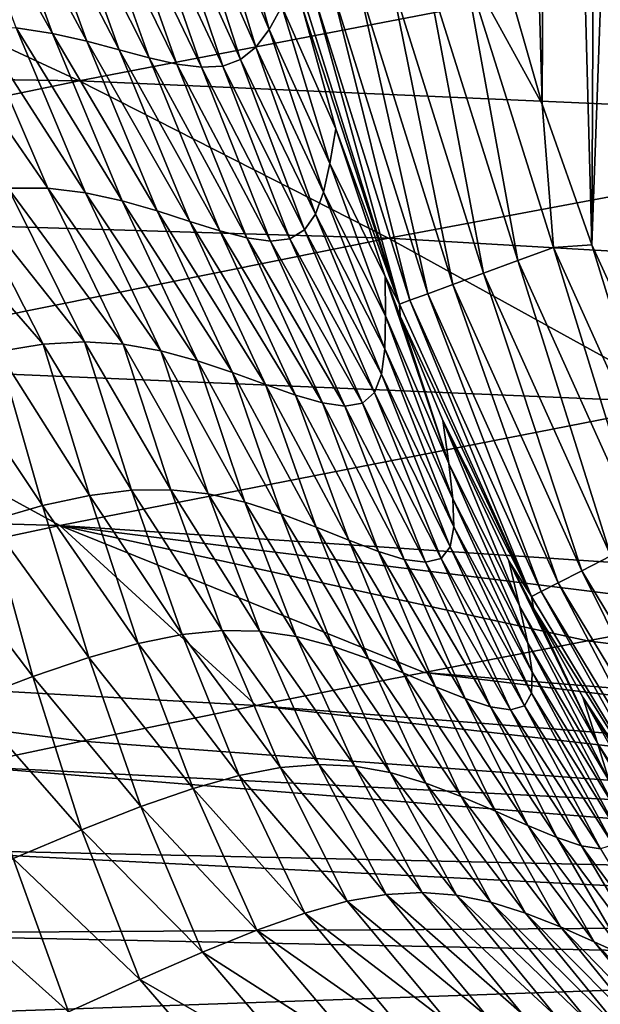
# Model space of a CAD drawing. Header units: metres. Extents: x -92 to 264, y -100 to 50.
# Tile 524 of 656: x 185.99 to 188.83, y 10.48 to 15.3. Entities that reach past the tile are written whole.
import ezdxf

# ---------------------------------------------------------------- set-up
doc = ezdxf.new("R2010")
doc.units = ezdxf.units.M
doc.layers.add('solid_21062050_01', color=7, linetype='CONTINUOUS')

msp = doc.modelspace()

# ---------------------------------------------------------------- linework, layer by layer
at = {"layer": 'solid_21062050_01'}
for points in [[(188.78978, 14.193306), (188.829926, 22.806376), (189.123688, 23.493515)], [(188.78978, 14.193306), (189.123688, 23.493515), (189.393356, 12.872182)], [(188.78978, 14.193306), (188.577286, 22.103117), (188.829926, 22.806376)], [(188.547287, 14.881874), (188.36734, 21.388601), (188.577286, 22.103117)], [(188.547287, 14.881874), (188.577286, 22.103117), (188.78978, 14.193306)], [(188.345901, 15.585432), (188.36734, 21.388601), (188.547287, 14.881874)], [(185.660965, 16.098045, 68.514259), (186.151352, 15.227792, 64.220406), (185.97345, 15.254919, 68.498337)], [(185.660965, 16.098045, 68.514259), (185.837433, 16.08617, 64.226601), (186.151352, 15.227792, 64.220406)], [(185.837433, 16.08617, 64.226601), (186.319809, 15.190096, 59.756481), (186.151352, 15.227792, 64.220406)], [(185.837433, 16.08617, 64.226601), (186.003525, 16.062378, 59.758106), (186.319809, 15.190096, 59.756481)], [(186.003525, 16.062378, 59.758106), (186.477982, 15.148294, 55.094456), (186.319809, 15.190096, 59.756481)], [(186.003525, 16.062378, 59.758106), (186.159592, 16.032171, 55.096031), (186.477982, 15.148294, 55.094456)], [(186.886871, 16.010954, 21.77726), (186.981125, 16.068905, 15.153752), (187.211349, 15.246541, 15.148643)], [(186.981125, 16.068905, 15.153752), (187.273254, 15.358938, 8.227064), (187.211349, 15.246541, 15.148643)], [(186.159592, 16.032171, 55.096031), (186.625, 15.108836, 50.221123), (186.477982, 15.148294, 55.094456)], [(186.159592, 16.032171, 55.096031), (186.306015, 16.001036, 50.22644), (186.625, 15.108836, 50.221123)], [(186.306015, 16.001036, 50.22644), (186.759476, 15.078069, 45.112526), (186.625, 15.108836, 50.221123)], [(186.306015, 16.001036, 50.22644), (186.442612, 15.97432, 45.123573), (186.759476, 15.078069, 45.112526)], [(186.78952, 15.97281, 28.094112), (186.886871, 16.010954, 21.77726), (187.146027, 15.160067, 21.76618)], [(186.886871, 16.010954, 21.77726), (187.211349, 15.246541, 15.148643), (187.146027, 15.160067, 21.76618)], [(186.442612, 15.97432, 45.123573), (186.879791, 15.062275, 39.738525), (186.759476, 15.078069, 45.112526)], [(186.442612, 15.97432, 45.123573), (186.568954, 15.957292, 39.754894), (186.879791, 15.062275, 39.738525)], [(186.568954, 15.957292, 39.754894), (186.984314, 15.06774, 34.068913), (186.879791, 15.062275, 39.738525)], [(186.568954, 15.957292, 39.754894), (186.684586, 15.955215, 34.087776), (186.984314, 15.06774, 34.068913)], [(186.684586, 15.955215, 34.087776), (186.78952, 15.97281, 28.094112), (187.072006, 15.100064, 28.077496)], [(186.684586, 15.955215, 34.087776), (187.072006, 15.100064, 28.077496), (186.984314, 15.06774, 34.068913)], [(186.78952, 15.97281, 28.094112), (187.146027, 15.160067, 21.76618), (187.072006, 15.100064, 28.077496)], [(184.738113, 15.71434, 156.864929), (181.672211, 15.067578, 158.018448), (186.281982, 14.995688, 160.489563)], [(184.738113, 15.71434, 156.864929), (186.281982, 14.995688, 160.489563), (189.328903, 15.58327, 159.223282)], [(189.328903, 15.58327, 159.223282), (186.281982, 14.995688, 160.489563), (190.838501, 14.794346, 162.735092)], [(188.427414, 14.116508, 0.069336), (187.979034, 15.544001, 0.069336), (188.159668, 15.586925, 0.016375)], [(188.159668, 15.586925, 0.016375), (188.345901, 15.585432), (188.547287, 14.881874)], [(188.601547, 14.180825, 0.016375), (188.159668, 15.586925, 0.016375), (188.547287, 14.881874)], [(188.427414, 14.116508, 0.069336), (188.159668, 15.586925, 0.016375), (188.601547, 14.180825, 0.016375)], [(188.25972, 14.054614, 0.161324), (187.805099, 15.502711, 0.161324), (187.979034, 15.544001, 0.069336)], [(188.25972, 14.054614, 0.161324), (187.979034, 15.544001, 0.069336), (188.427414, 14.116508, 0.069336)], [(188.109848, 13.999224, 0.29021), (187.649658, 15.465728, 0.29021), (187.805099, 15.502711, 0.161324)], [(188.109848, 13.999224, 0.29021), (187.805099, 15.502711, 0.161324), (188.25972, 14.054614, 0.161324)], [(187.90033, 13.921573, 0.627105), (187.432297, 15.413793, 0.627105), (187.523102, 15.43549, 0.449018)], [(187.987854, 13.954013, 0.449018), (187.523102, 15.43549, 0.449018), (187.649658, 15.465728, 0.29021)], [(187.90033, 13.921573, 0.627105), (187.523102, 15.43549, 0.449018), (187.987854, 13.954013, 0.449018)], [(187.987854, 13.954013, 0.449018), (187.649658, 15.465728, 0.29021), (188.109848, 13.999224, 0.29021)], [(187.379379, 15.401312, 0.812403), (187.849289, 13.902816, 0.812403), (187.373764, 15.350998, 0.986878)], [(187.432297, 15.413793, 0.627105), (187.849289, 13.902816, 0.812403), (187.379379, 15.401312, 0.812403)], [(187.90033, 13.921573, 0.627105), (187.849289, 13.902816, 0.812403), (187.432297, 15.413793, 0.627105)], [(187.211349, 15.246541, 15.148643), (187.273254, 15.358938, 8.227064), (187.508118, 14.591141, 8.225738)], [(187.273254, 15.358938, 8.227064), (187.537674, 14.760837, 0.98877), (187.508118, 14.591141, 8.225738)], [(187.273254, 15.358938, 8.227064), (187.373764, 15.350998, 0.986878), (187.537674, 14.760837, 0.98877)], [(187.849289, 13.902816, 0.812403), (187.537674, 14.760837, 0.98877), (187.373764, 15.350998, 0.986878)], [(185.589188, 15.254291, 76.535561), (185.786865, 15.265078, 72.602196), (186.128311, 14.469872, 72.571159)], [(185.589188, 15.254291, 76.535561), (186.128311, 14.469872, 72.571159), (185.934662, 14.471285, 76.483612)], [(185.786865, 15.265078, 72.602196), (186.31366, 14.447226, 68.482948), (186.128311, 14.469872, 72.571159)], [(185.786865, 15.265078, 72.602196), (185.97345, 15.254919, 68.498337), (186.31366, 14.447226, 68.482948)], [(185.97345, 15.254919, 68.498337), (186.492462, 14.407835, 64.214867), (186.31366, 14.447226, 68.482948)], [(185.97345, 15.254919, 68.498337), (186.151352, 15.227792, 64.220406), (186.492462, 14.407835, 64.214867)], [(187.146027, 15.160067, 21.76618), (187.211349, 15.246541, 15.148643), (187.476913, 14.451531, 15.142861)], [(187.211349, 15.246541, 15.148643), (187.508118, 14.591141, 8.225738), (187.476913, 14.451531, 15.142861)], [(186.151352, 15.227792, 64.220406), (186.662796, 14.358865, 59.755589), (186.492462, 14.407835, 64.214867)], [(186.151352, 15.227792, 64.220406), (186.319809, 15.190096, 59.756481), (186.662796, 14.358865, 59.755589)], [(186.319809, 15.190096, 59.756481), (186.822723, 14.307543, 55.093601), (186.662796, 14.358865, 59.755589)], [(186.319809, 15.190096, 59.756481), (186.477982, 15.148294, 55.094456), (186.822723, 14.307543, 55.093601)], [(186.477982, 15.148294, 55.094456), (186.970215, 14.261093, 50.216419), (186.822723, 14.307543, 55.093601)], [(186.477982, 15.148294, 55.094456), (186.625, 15.108836, 50.221123), (186.970215, 14.261093, 50.216419)], [(187.072006, 15.100064, 28.077496), (187.146027, 15.160067, 21.76618), (187.437622, 14.342807, 21.754686)], [(187.146027, 15.160067, 21.76618), (187.476913, 14.451531, 15.142861), (187.437622, 14.342807, 21.754686)], [(186.625, 15.108836, 50.221123), (187.102783, 14.22667, 45.101902), (186.970215, 14.261093, 50.216419)], [(186.625, 15.108836, 50.221123), (186.759476, 15.078069, 45.112526), (187.102783, 14.22667, 45.101902)], [(186.984314, 15.06774, 34.068913), (187.072006, 15.100064, 28.077496), (187.384552, 14.265896, 28.060658)], [(187.072006, 15.100064, 28.077496), (187.437622, 14.342807, 21.754686), (187.384552, 14.265896, 28.060658)], [(181.672211, 15.067578, 158.018448), (183.224304, 14.364645, 161.682724), (186.281982, 14.995688, 160.489563)], [(186.759476, 15.078069, 45.112526), (187.217728, 14.211386, 39.722355), (187.102783, 14.22667, 45.101902)], [(186.759476, 15.078069, 45.112526), (186.879791, 15.062275, 39.738525), (187.217728, 14.211386, 39.722355)], [(186.879791, 15.062275, 39.738525), (186.984314, 15.06774, 34.068913), (187.312317, 14.222354, 34.050018)], [(186.879791, 15.062275, 39.738525), (187.312317, 14.222354, 34.050018), (187.217728, 14.211386, 39.722355)], [(186.984314, 15.06774, 34.068913), (187.384552, 14.265896, 28.060658), (187.312317, 14.222354, 34.050018)], [(186.281982, 14.995688, 160.489563), (183.224304, 14.364645, 161.682724), (187.795197, 14.226539, 164.027771)], [(186.281982, 14.995688, 160.489563), (187.795197, 14.226539, 164.027771), (190.838501, 14.794346, 162.735092)], [(188.601547, 14.180825, 0.016375), (188.547287, 14.881874), (188.78978, 14.193306)], [(187.508118, 14.591141, 8.225738), (187.537674, 14.760837, 0.98877), (187.779251, 14.038836, 0.990444)], [(187.849289, 13.902816, 0.812403), (187.779251, 14.038836, 0.990444), (187.537674, 14.760837, 0.98877)], [(190.838501, 14.794346, 162.735092), (187.795197, 14.226539, 164.027771), (192.318314, 13.96294, 166.156967)], [(187.476913, 14.451531, 15.142861), (187.508118, 14.591141, 8.225738), (187.78093, 13.844862, 8.224432)], [(187.508118, 14.591141, 8.225738), (187.779251, 14.038836, 0.990444), (187.78093, 13.844862, 8.224432)], [(185.726227, 14.450466, 80.214943), (185.934662, 14.471285, 76.483612), (186.308182, 13.71811, 76.432449)], [(185.934662, 14.471285, 76.483612), (186.497543, 13.707262, 72.540985), (186.308182, 13.71811, 76.432449)], [(185.934662, 14.471285, 76.483612), (186.128311, 14.469872, 72.571159), (186.497543, 13.707262, 72.540985)], [(186.128311, 14.469872, 72.571159), (186.681229, 13.674917, 68.468513), (186.497543, 13.707262, 72.540985)], [(186.128311, 14.469872, 72.571159), (186.31366, 14.447226, 68.482948), (186.681229, 13.674917, 68.468513)], [(185.496231, 14.406654, 83.759155), (185.726227, 14.450466, 80.214943), (186.106689, 13.706329, 80.139542)], [(185.726227, 14.450466, 80.214943), (186.308182, 13.71811, 76.432449), (186.106689, 13.706329, 80.139542)], [(186.31366, 14.447226, 68.482948), (186.860367, 13.625948, 64.210388), (186.681229, 13.674917, 68.468513)], [(186.31366, 14.447226, 68.482948), (186.492462, 14.407835, 64.214867), (186.860367, 13.625948, 64.210388)], [(187.437622, 14.342807, 21.754686), (187.476913, 14.451531, 15.142861), (187.776993, 13.684852, 15.137392)], [(187.476913, 14.451531, 15.142861), (187.78093, 13.844862, 8.224432), (187.776993, 13.684852, 15.137392)], [(183.224304, 14.364645, 161.682724), (184.738449, 13.61033, 165.240036), (187.795197, 14.226539, 164.027771)], [(185.496231, 14.406654, 83.759155), (186.106689, 13.706329, 80.139542), (185.886322, 13.671042, 83.658356)], [(186.492462, 14.407835, 64.214867), (187.032059, 13.568097, 59.755829), (186.860367, 13.625948, 64.210388)], [(186.492462, 14.407835, 64.214867), (186.662796, 14.358865, 59.755589), (187.032059, 13.568097, 59.755829)], [(186.662796, 14.358865, 59.755589), (187.193298, 13.509179, 55.09391), (187.032059, 13.568097, 59.755829)], [(186.662796, 14.358865, 59.755589), (186.822723, 14.307543, 55.093601), (187.193298, 13.509179, 55.09391)], [(187.384552, 14.265896, 28.060658), (187.437622, 14.342807, 21.754686), (187.760803, 13.559586, 21.74371)], [(187.437622, 14.342807, 21.754686), (187.776993, 13.684852, 15.137392), (187.760803, 13.559586, 21.74371)], [(186.822723, 14.307543, 55.093601), (187.341049, 13.457006, 50.212841), (187.193298, 13.509179, 55.09391)], [(186.822723, 14.307543, 55.093601), (186.970215, 14.261093, 50.216419), (187.341049, 13.457006, 50.212841)], [(187.312317, 14.222354, 34.050018), (187.384552, 14.265896, 28.060658), (187.726303, 13.470257, 28.04447)], [(187.384552, 14.265896, 28.060658), (187.760803, 13.559586, 21.74371), (187.726303, 13.470257, 28.04447)], [(187.795197, 14.226539, 164.027771), (184.738449, 13.61033, 165.240036), (189.256836, 13.419497, 167.423981)], [(186.970215, 14.261093, 50.216419), (187.471848, 13.419356, 45.092308), (187.341049, 13.457006, 50.212841)], [(186.970215, 14.261093, 50.216419), (187.102783, 14.22667, 45.101902), (187.471848, 13.419356, 45.092308)], [(187.102783, 14.22667, 45.101902), (187.582001, 13.403987, 39.707085), (187.471848, 13.419356, 45.092308)], [(187.102783, 14.22667, 45.101902), (187.217728, 14.211386, 39.722355), (187.582001, 13.403987, 39.707085)], [(187.217728, 14.211386, 39.722355), (187.312317, 14.222354, 34.050018), (187.667755, 13.418658, 34.031891)], [(187.312317, 14.222354, 34.050018), (187.726303, 13.470257, 28.04447), (187.667755, 13.418658, 34.031891)], [(187.795197, 14.226539, 164.027771), (189.256836, 13.419497, 167.423981), (192.318314, 13.96294, 166.156967)], [(187.217728, 14.211386, 39.722355), (187.667755, 13.418658, 34.031891), (187.582001, 13.403987, 39.707085)], [(189.042526, 12.752953, 0.069336), (188.427414, 14.116508, 0.069336), (188.601547, 14.180825, 0.016375)], [(189.207672, 12.837776, 0.016375), (188.601547, 14.180825, 0.016375), (188.78978, 14.193306)], [(189.042526, 12.752953, 0.069336), (188.601547, 14.180825, 0.016375), (189.207672, 12.837776, 0.016375)], [(189.207672, 12.837776, 0.016375), (188.78978, 14.193306), (189.393356, 12.872182)], [(188.883484, 12.671309, 0.161324), (188.25972, 14.054614, 0.161324), (188.427414, 14.116508, 0.069336)], [(188.883484, 12.671309, 0.161324), (188.427414, 14.116508, 0.069336), (189.042526, 12.752953, 0.069336)], [(187.779251, 14.038836, 0.990444), (187.852417, 13.844307, 0.990791), (188.090698, 13.123316, 8.165924)], [(187.78093, 13.844862, 8.224432), (187.779251, 14.038836, 0.990444), (188.090698, 13.123316, 8.165924)], [(187.849289, 13.902816, 0.812403), (187.852417, 13.844307, 0.990791), (187.779251, 14.038836, 0.990444)], [(188.741348, 12.598274, 0.29021), (188.109848, 13.999224, 0.29021), (188.25972, 14.054614, 0.161324)], [(188.741348, 12.598274, 0.29021), (188.25972, 14.054614, 0.161324), (188.883484, 12.671309, 0.161324)], [(188.625671, 12.538713, 0.449018), (187.987854, 13.954013, 0.449018), (188.109848, 13.999224, 0.29021)], [(188.625671, 12.538713, 0.449018), (188.109848, 13.999224, 0.29021), (188.741348, 12.598274, 0.29021)], [(188.542664, 12.495975, 0.627105), (187.90033, 13.921573, 0.627105), (187.987854, 13.954013, 0.449018)], [(188.542664, 12.495975, 0.627105), (187.987854, 13.954013, 0.449018), (188.625671, 12.538713, 0.449018)], [(187.90033, 13.921573, 0.627105), (188.494263, 12.471199, 0.812403), (187.849289, 13.902816, 0.812403)], [(187.849289, 13.902816, 0.812403), (188.494263, 12.471199, 0.812403), (187.852417, 13.844307, 0.990791)], [(188.542664, 12.495975, 0.627105), (188.494263, 12.471199, 0.812403), (187.90033, 13.921573, 0.627105)], [(187.776993, 13.684852, 15.137392), (187.78093, 13.844862, 8.224432), (188.110565, 12.949997, 15.023394)], [(187.78093, 13.844862, 8.224432), (188.090698, 13.123316, 8.165924), (188.110565, 12.949997, 15.023394)], [(187.852417, 13.844307, 0.990791), (188.061752, 13.333246, 0.991502), (188.090698, 13.123316, 8.165924)], [(188.494263, 12.471199, 0.812403), (188.061752, 13.333246, 0.991502), (187.852417, 13.844307, 0.990791)], [(185.886322, 13.671042, 83.658356), (186.106689, 13.706329, 80.139542), (186.331879, 12.966837, 83.121078)], [(186.106689, 13.706329, 80.139542), (186.308182, 13.71811, 76.432449), (186.538757, 12.992432, 79.63205)], [(186.106689, 13.706329, 80.139542), (186.538757, 12.992432, 79.63205), (186.331879, 12.966837, 83.121078)], [(186.308182, 13.71811, 76.432449), (186.730331, 12.994648, 75.956886), (186.538757, 12.992432, 79.63205)], [(186.308182, 13.71811, 76.432449), (186.497543, 13.707262, 72.540985), (186.730331, 12.994648, 75.956886)], [(186.497543, 13.707262, 72.540985), (186.913147, 12.974428, 72.097351), (186.730331, 12.994648, 75.956886)], [(186.497543, 13.707262, 72.540985), (186.681229, 13.674917, 68.468513), (186.913147, 12.974428, 72.097351)], [(185.640274, 13.611377, 86.985031), (185.886322, 13.671042, 83.658356), (186.103134, 12.916921, 86.422203)], [(185.886322, 13.671042, 83.658356), (186.331879, 12.966837, 83.121078), (186.103134, 12.916921, 86.422203)], [(186.681229, 13.674917, 68.468513), (187.093185, 12.933124, 68.054512), (186.913147, 12.974428, 72.097351)], [(186.681229, 13.674917, 68.468513), (186.860367, 13.625948, 64.210388), (187.093185, 12.933124, 68.054512)], [(187.760803, 13.559586, 21.74371), (187.776993, 13.684852, 15.137392), (188.114853, 12.813663, 21.577562)], [(187.776993, 13.684852, 15.137392), (188.110565, 12.949997, 15.023394), (188.114853, 12.813663, 21.577562)], [(184.738449, 13.61033, 165.240036), (181.669052, 12.946949, 166.365173), (186.188004, 12.819479, 168.622147)], [(184.738449, 13.61033, 165.240036), (186.188004, 12.819479, 168.622147), (189.256836, 13.419497, 167.423981)], [(185.640274, 13.611377, 86.985031), (186.103134, 12.916921, 86.422203), (185.845703, 12.842072, 89.535591)], [(186.860367, 13.625948, 64.210388), (187.270264, 12.876283, 63.822407), (187.093185, 12.933124, 68.054512)], [(186.860367, 13.625948, 64.210388), (187.032059, 13.568097, 59.755829), (187.270264, 12.876283, 63.822407)], [(187.032059, 13.568097, 59.755829), (187.440613, 12.811898, 59.390965), (187.270264, 12.876283, 63.822407)], [(187.032059, 13.568097, 59.755829), (187.193298, 13.509179, 55.09391), (187.440613, 12.811898, 59.390965)], [(187.726303, 13.470257, 28.04447), (187.760803, 13.559586, 21.74371), (188.097382, 12.715615, 27.831371)], [(187.760803, 13.559586, 21.74371), (188.114853, 12.813663, 21.577562), (188.097382, 12.715615, 27.831371)], [(187.193298, 13.509179, 55.09391), (187.600433, 12.747993, 54.750057), (187.440613, 12.811898, 59.390965)], [(187.193298, 13.509179, 55.09391), (187.341049, 13.457006, 50.212841), (187.600433, 12.747993, 54.750057)], [(187.341049, 13.457006, 50.212841), (187.74585, 12.692595, 49.888603), (187.600433, 12.747993, 54.750057)], [(187.341049, 13.457006, 50.212841), (187.471848, 13.419356, 45.092308), (187.74585, 12.692595, 49.888603)], [(187.667755, 13.418658, 34.031891), (187.726303, 13.470257, 28.04447), (188.052292, 12.657729, 33.780182)], [(187.726303, 13.470257, 28.04447), (188.097382, 12.715615, 27.831371), (188.052292, 12.657729, 33.780182)], [(189.256836, 13.419497, 167.423981), (186.188004, 12.819479, 168.622147), (190.335037, 12.542282, 170.701645)], [(187.471848, 13.419356, 45.092308), (187.872604, 12.653731, 44.78796), (187.74585, 12.692595, 49.888603)], [(187.471848, 13.419356, 45.092308), (187.582001, 13.403987, 39.707085), (187.872604, 12.653731, 44.78796)], [(187.582001, 13.403987, 39.707085), (187.667755, 13.418658, 34.031891), (187.976227, 12.639432, 39.425903)], [(187.582001, 13.403987, 39.707085), (187.976227, 12.639432, 39.425903), (187.872604, 12.653731, 44.78796)], [(187.667755, 13.418658, 34.031891), (188.052292, 12.657729, 33.780182), (187.976227, 12.639432, 39.425903)], [(188.061752, 13.333246, 0.991502), (188.384537, 12.645743, 0.992079), (188.436615, 12.425717, 8.140539)], [(188.494263, 12.471199, 0.812403), (188.384537, 12.645743, 0.992079), (188.061752, 13.333246, 0.991502)], [(188.090698, 13.123316, 8.165924), (188.061752, 13.333246, 0.991502), (188.436615, 12.425717, 8.140539)], [(188.090698, 13.123316, 8.165924), (188.436615, 12.425717, 8.140539), (188.476608, 12.244102, 14.972998)], [(188.110565, 12.949997, 15.023394), (188.090698, 13.123316, 8.165924), (188.476608, 12.244102, 14.972998)], [(186.103134, 12.916921, 86.422203), (186.331879, 12.966837, 83.121078), (186.56987, 12.242625, 86.120972)], [(186.331879, 12.966837, 83.121078), (186.538757, 12.992432, 79.63205), (186.785538, 12.286487, 82.844482)], [(186.331879, 12.966837, 83.121078), (186.785538, 12.286487, 82.844482), (186.56987, 12.242625, 86.120972)], [(186.538757, 12.992432, 79.63205), (186.730331, 12.994648, 75.956886), (186.982193, 12.305972, 79.382095)], [(186.538757, 12.992432, 79.63205), (186.982193, 12.305972, 79.382095), (186.785538, 12.286487, 82.844482)], [(186.730331, 12.994648, 75.956886), (187.16626, 12.302085, 75.733536), (186.982193, 12.305972, 79.382095)], [(186.730331, 12.994648, 75.956886), (186.913147, 12.974428, 72.097351), (187.16626, 12.302085, 75.733536)], [(186.913147, 12.974428, 72.097351), (187.344116, 12.275828, 71.898537), (187.16626, 12.302085, 75.733536)], [(186.913147, 12.974428, 72.097351), (187.093185, 12.933124, 68.054512), (187.344116, 12.275828, 71.898537)], [(181.669052, 12.946949, 166.365173), (183.112793, 12.164868, 169.747101), (186.188004, 12.819479, 168.622147)], [(185.845703, 12.842072, 89.535591), (186.103134, 12.916921, 86.422203), (186.328629, 12.173647, 89.213219)], [(186.103134, 12.916921, 86.422203), (186.56987, 12.242625, 86.120972), (186.328629, 12.173647, 89.213219)], [(187.093185, 12.933124, 68.054512), (187.521423, 12.228702, 67.876198), (187.344116, 12.275828, 71.898537)], [(187.093185, 12.933124, 68.054512), (187.270264, 12.876283, 63.822407), (187.521423, 12.228702, 67.876198)], [(188.110565, 12.949997, 15.023394), (188.476608, 12.244102, 14.972998), (188.498077, 12.101122, 21.502661)], [(188.114853, 12.813663, 21.577562), (188.110565, 12.949997, 15.023394), (188.498077, 12.101122, 21.502661)], [(187.270264, 12.876283, 63.822407), (187.697144, 12.166585, 63.659962), (187.521423, 12.228702, 67.876198)], [(187.270264, 12.876283, 63.822407), (187.440613, 12.811898, 59.390965), (187.697144, 12.166585, 63.659962)], [(186.188004, 12.819479, 168.622147), (183.112793, 12.164868, 169.747101), (187.148376, 11.937702, 171.870667)], [(185.55217, 12.742557, 92.466492), (185.845703, 12.842072, 89.535591), (186.054596, 12.079633, 92.127258)], [(185.845703, 12.842072, 89.535591), (186.328629, 12.173647, 89.213219), (186.054596, 12.079633, 92.127258)], [(186.188004, 12.819479, 168.622147), (189.555054, 12.401063, 170.990295), (190.335037, 12.542282, 170.701645)], [(186.188004, 12.819479, 168.622147), (188.768692, 12.254256, 171.279648), (189.555054, 12.401063, 170.990295)], [(186.188004, 12.819479, 168.622147), (187.969131, 12.100417, 171.572174), (188.768692, 12.254256, 171.279648)], [(186.188004, 12.819479, 168.622147), (187.148376, 11.937702, 171.870667), (187.969131, 12.100417, 171.572174)], [(187.440613, 12.811898, 59.390965), (187.866791, 12.09763, 59.240349), (187.697144, 12.166585, 63.659962)], [(187.440613, 12.811898, 59.390965), (187.600433, 12.747993, 54.750057), (187.866791, 12.09763, 59.240349)], [(188.097382, 12.715615, 27.831371), (188.114853, 12.813663, 21.577562), (188.494751, 11.998114, 27.734087)], [(188.114853, 12.813663, 21.577562), (188.498077, 12.101122, 21.502661), (188.494751, 11.998114, 27.734087)], [(185.55217, 12.742557, 92.466492), (186.054596, 12.079633, 92.127258), (185.740509, 11.960824, 94.869995)], [(187.600433, 12.747993, 54.750057), (188.025864, 12.030009, 54.607849), (187.866791, 12.09763, 59.240349)], [(187.600433, 12.747993, 54.750057), (187.74585, 12.692595, 49.888603), (188.025864, 12.030009, 54.607849)], [(187.74585, 12.692595, 49.888603), (188.1698, 11.971904, 49.752056), (188.025864, 12.030009, 54.607849)], [(187.74585, 12.692595, 49.888603), (187.872604, 12.653731, 44.78796), (188.1698, 11.971904, 49.752056)], [(188.052292, 12.657729, 33.780182), (188.097382, 12.715615, 27.831371), (188.460617, 11.936958, 33.665619)], [(188.097382, 12.715615, 27.831371), (188.494751, 11.998114, 27.734087), (188.460617, 11.936958, 33.665619)], [(187.872604, 12.653731, 44.78796), (188.29364, 11.931533, 44.656162), (188.1698, 11.971904, 49.752056)], [(187.872604, 12.653731, 44.78796), (187.976227, 12.639432, 39.425903), (188.29364, 11.931533, 44.656162)], [(187.976227, 12.639432, 39.425903), (188.052292, 12.657729, 33.780182), (188.392273, 11.917138, 39.300556)], [(187.976227, 12.639432, 39.425903), (188.392273, 11.917138, 39.300556), (188.29364, 11.931533, 44.656162)], [(188.052292, 12.657729, 33.780182), (188.460617, 11.936958, 33.665619), (188.392273, 11.917138, 39.300556)], [(188.384537, 12.645743, 0.992079), (188.504349, 12.414389, 0.992191), (188.817398, 11.754451, 8.10841)], [(188.436615, 12.425717, 8.140539), (188.384537, 12.645743, 0.992079), (188.817398, 11.754451, 8.10841)], [(188.494263, 12.471199, 0.812403), (188.504349, 12.414389, 0.992191), (188.384537, 12.645743, 0.992079)], [(189.53595, 11.283301, 0.29021), (188.741348, 12.598274, 0.29021), (188.883484, 12.671309, 0.161324)], [(189.428268, 11.210275, 0.449018), (188.625671, 12.538713, 0.449018), (188.741348, 12.598274, 0.29021)], [(189.428268, 11.210275, 0.449018), (188.741348, 12.598274, 0.29021), (189.53595, 11.283301, 0.29021)], [(189.350998, 11.157875, 0.627105), (188.542664, 12.495975, 0.627105), (188.625671, 12.538713, 0.449018)], [(189.350998, 11.157875, 0.627105), (188.625671, 12.538713, 0.449018), (189.428268, 11.210275, 0.449018)], [(188.542664, 12.495975, 0.627105), (189.305923, 11.127453, 0.812403), (188.494263, 12.471199, 0.812403)], [(189.350998, 11.157875, 0.627105), (189.305923, 11.127453, 0.812403), (188.542664, 12.495975, 0.627105)], [(188.494263, 12.471199, 0.812403), (189.305923, 11.127453, 0.812403), (188.504349, 12.414389, 0.992191)], [(188.436615, 12.425717, 8.140539), (188.817398, 11.754451, 8.10841), (188.874054, 11.569541, 14.910153)], [(188.476608, 12.244102, 14.972998), (188.436615, 12.425717, 8.140539), (188.874054, 11.569541, 14.910153)], [(188.504349, 12.414389, 0.992191), (188.746078, 11.97887, 0.992284), (188.817398, 11.754451, 8.10841)], [(189.305923, 11.127453, 0.812403), (188.746078, 11.97887, 0.992284), (188.504349, 12.414389, 0.992191)], [(193.623535, 11.632667, 174.165344), (189.555054, 12.401063, 170.990295), (188.768692, 12.254256, 171.279648)], [(186.785538, 12.286487, 82.844482), (186.982193, 12.305972, 79.382095), (187.267334, 11.634899, 82.521225)], [(186.982193, 12.305972, 79.382095), (187.45401, 11.649437, 79.085472), (187.267334, 11.634899, 82.521225)], [(186.982193, 12.305972, 79.382095), (187.16626, 12.302085, 75.733536), (187.45401, 11.649437, 79.085472)], [(187.16626, 12.302085, 75.733536), (187.630676, 11.640809, 75.463707), (187.45401, 11.649437, 79.085472)], [(187.16626, 12.302085, 75.733536), (187.344116, 12.275828, 71.898537), (187.630676, 11.640809, 75.463707)], [(186.328629, 12.173647, 89.213219), (186.56987, 12.242625, 86.120972), (186.839081, 11.532324, 88.844551)], [(186.56987, 12.242625, 86.120972), (186.785538, 12.286487, 82.844482), (187.064453, 11.596146, 85.773201)], [(186.56987, 12.242625, 86.120972), (187.064453, 11.596146, 85.773201), (186.839081, 11.532324, 88.844551)], [(186.785538, 12.286487, 82.844482), (187.267334, 11.634899, 82.521225), (187.064453, 11.596146, 85.773201)], [(187.344116, 12.275828, 71.898537), (187.803497, 11.610062, 71.653702), (187.630676, 11.640809, 75.463707)], [(187.344116, 12.275828, 71.898537), (187.521423, 12.228702, 67.876198), (187.803497, 11.610062, 71.653702)], [(193.623535, 11.632667, 174.165344), (188.768692, 12.254256, 171.279648), (187.969131, 12.100417, 171.572174)], [(188.476608, 12.244102, 14.972998), (188.874054, 11.569541, 14.910153), (188.909836, 11.424031, 21.410122)], [(188.498077, 12.101122, 21.502661), (188.476608, 12.244102, 14.972998), (188.909836, 11.424031, 21.410122)], [(187.521423, 12.228702, 67.876198), (187.977661, 11.558855, 67.652664), (187.803497, 11.610062, 71.653702)], [(187.521423, 12.228702, 67.876198), (187.697144, 12.166585, 63.659962), (187.977661, 11.558855, 67.652664)], [(183.112793, 12.164868, 169.747101), (186.297195, 11.763807, 172.17836), (187.148376, 11.937702, 171.870667)], [(183.112793, 12.164868, 169.747101), (185.71666, 11.642168, 172.387192), (186.297195, 11.763807, 172.17836)], [(186.054596, 12.079633, 92.127258), (186.328629, 12.173647, 89.213219), (186.584335, 11.443337, 91.74202)], [(186.328629, 12.173647, 89.213219), (186.839081, 11.532324, 88.844551), (186.584335, 11.443337, 91.74202)], [(187.697144, 12.166585, 63.659962), (188.151306, 11.493329, 63.453564), (187.977661, 11.558855, 67.652664)], [(187.697144, 12.166585, 63.659962), (187.866791, 12.09763, 59.240349), (188.151306, 11.493329, 63.453564)], [(193.290054, 11.454028, 174.661545), (187.969131, 12.100417, 171.572174), (187.148376, 11.937702, 171.870667)], [(187.866791, 12.09763, 59.240349), (188.319382, 11.421623, 59.047508), (188.151306, 11.493329, 63.453564)], [(187.866791, 12.09763, 59.240349), (188.025864, 12.030009, 54.607849), (188.319382, 11.421623, 59.047508)], [(193.290054, 11.454028, 174.661545), (193.623535, 11.632667, 174.165344), (187.969131, 12.100417, 171.572174)], [(188.494751, 11.998114, 27.734087), (188.498077, 12.101122, 21.502661), (188.918457, 11.319198, 27.614405)], [(188.498077, 12.101122, 21.502661), (188.909836, 11.424031, 21.410122), (188.918457, 11.319198, 27.614405)], [(185.740509, 11.960824, 94.869995), (186.054596, 12.079633, 92.127258), (186.293228, 11.329275, 94.473228)], [(186.054596, 12.079633, 92.127258), (186.584335, 11.443337, 91.74202), (186.293228, 11.329275, 94.473228)], [(188.025864, 12.030009, 54.607849), (188.476807, 11.351889, 54.425591), (188.319382, 11.421623, 59.047508)], [(188.025864, 12.030009, 54.607849), (188.1698, 11.971904, 49.752056), (188.476807, 11.351889, 54.425591)], [(185.740509, 11.960824, 94.869995), (186.293228, 11.329275, 94.473228), (185.958725, 11.190227, 97.045807)], [(188.1698, 11.971904, 49.752056), (188.6185, 11.292285, 49.578087), (188.476807, 11.351889, 54.425591)], [(188.1698, 11.971904, 49.752056), (188.29364, 11.931533, 44.656162), (188.6185, 11.292285, 49.578087)], [(188.460617, 11.936958, 33.665619), (188.494751, 11.998114, 27.734087), (188.89386, 11.256837, 33.524265)], [(188.494751, 11.998114, 27.734087), (188.918457, 11.319198, 27.614405), (188.89386, 11.256837, 33.524265)], [(188.746078, 11.97887, 0.992284), (189.145416, 11.333949, 0.99222), (189.231613, 11.111304, 8.054308)], [(189.305923, 11.127453, 0.812403), (189.145416, 11.333949, 0.99222), (188.746078, 11.97887, 0.992284)], [(188.817398, 11.754451, 8.10841), (188.746078, 11.97887, 0.992284), (189.231613, 11.111304, 8.054308)], [(193.000092, 11.26688, 175.181366), (187.148376, 11.937702, 171.870667), (186.297195, 11.763807, 172.17836)], [(193.000092, 11.26688, 175.181366), (193.290054, 11.454028, 174.661545), (187.148376, 11.937702, 171.870667)], [(188.29364, 11.931533, 44.656162), (188.738968, 11.251058, 44.49004), (188.6185, 11.292285, 49.578087)], [(188.29364, 11.931533, 44.656162), (188.392273, 11.917138, 39.300556), (188.738968, 11.251058, 44.49004)], [(188.392273, 11.917138, 39.300556), (188.460617, 11.936958, 33.665619), (188.832626, 11.236483, 39.144436)], [(188.392273, 11.917138, 39.300556), (188.832626, 11.236483, 39.144436), (188.738968, 11.251058, 44.49004)], [(188.460617, 11.936958, 33.665619), (188.89386, 11.256837, 33.524265), (188.832626, 11.236483, 39.144436)], [(193.000092, 11.26688, 175.181366), (186.297195, 11.763807, 172.17836), (185.71666, 11.642168, 172.387192)], [(188.817398, 11.754451, 8.10841), (189.231613, 11.111304, 8.054308), (189.301483, 10.927759, 14.805537)], [(188.874054, 11.569541, 14.910153), (188.817398, 11.754451, 8.10841), (189.301483, 10.927759, 14.805537)], [(192.755524, 11.072434, 175.721451), (185.71666, 11.642168, 172.387192), (185.259232, 11.238787, 173.505295)], [(192.755524, 11.072434, 175.721451), (193.000092, 11.26688, 175.181366), (185.71666, 11.642168, 172.387192)], [(187.064453, 11.596146, 85.773201), (187.267334, 11.634899, 82.521225), (187.593719, 10.980098, 85.260628)], [(187.267334, 11.634899, 82.521225), (187.45401, 11.649437, 79.085472), (187.783173, 11.013617, 82.033585)], [(187.267334, 11.634899, 82.521225), (187.783173, 11.013617, 82.033585), (187.593719, 10.980098, 85.260628)], [(187.45401, 11.649437, 79.085472), (187.959412, 11.023422, 78.625595), (187.783173, 11.013617, 82.033585)], [(187.45401, 11.649437, 79.085472), (187.630676, 11.640809, 75.463707), (187.959412, 11.023422, 78.625595)], [(187.630676, 11.640809, 75.463707), (188.128281, 11.010584, 75.03257), (187.959412, 11.023422, 78.625595)], [(187.630676, 11.640809, 75.463707), (187.803497, 11.610062, 71.653702), (188.128281, 11.010584, 75.03257)], [(186.839081, 11.532324, 88.844551), (187.064453, 11.596146, 85.773201), (187.385147, 10.921909, 88.311256)], [(187.064453, 11.596146, 85.773201), (187.593719, 10.980098, 85.260628), (187.385147, 10.921909, 88.311256)], [(187.803497, 11.610062, 71.653702), (188.295639, 10.976173, 71.25045), (188.128281, 11.010584, 75.03257)], [(187.803497, 11.610062, 71.653702), (187.977661, 11.558855, 67.652664), (188.295639, 10.976173, 71.25045)], [(186.584335, 11.443337, 91.74202), (186.839081, 11.532324, 88.844551), (187.151001, 10.838765, 91.192726)], [(186.839081, 11.532324, 88.844551), (187.385147, 10.921909, 88.311256), (187.151001, 10.838765, 91.192726)], [(187.977661, 11.558855, 67.652664), (188.465958, 10.922089, 67.274651), (188.295639, 10.976173, 71.25045)], [(187.977661, 11.558855, 67.652664), (188.151306, 11.493329, 63.453564), (188.465958, 10.922089, 67.274651)], [(188.151306, 11.493329, 63.453564), (188.636322, 10.854733, 63.097843), (188.465958, 10.922089, 67.274651)], [(188.151306, 11.493329, 63.453564), (188.319382, 11.421623, 59.047508), (188.636322, 10.854733, 63.097843)], [(186.293228, 11.329275, 94.473228), (186.584335, 11.443337, 91.74202), (186.884689, 10.730617, 93.913261)], [(186.584335, 11.443337, 91.74202), (187.151001, 10.838765, 91.192726), (186.884689, 10.730617, 93.913261)], [(188.319382, 11.421623, 59.047508), (188.801315, 10.782025, 58.711758), (188.636322, 10.854733, 63.097843)], [(188.319382, 11.421623, 59.047508), (188.476807, 11.351889, 54.425591), (188.801315, 10.782025, 58.711758)], [(185.958725, 11.190227, 97.045807), (186.293228, 11.329275, 94.473228), (186.579605, 10.597415, 96.481079)], [(186.293228, 11.329275, 94.473228), (186.884689, 10.730617, 93.913261), (186.579605, 10.597415, 96.481079)], [(188.476807, 11.351889, 54.425591), (188.955551, 10.711889, 54.108135), (188.801315, 10.782025, 58.711758)], [(188.476807, 11.351889, 54.425591), (188.6185, 11.292285, 49.578087), (188.955551, 10.711889, 54.108135)], [(188.6185, 11.292285, 49.578087), (189.093521, 10.652271, 49.277939), (188.955551, 10.711889, 54.108135)], [(188.6185, 11.292285, 49.578087), (188.738968, 11.251058, 44.49004), (189.093521, 10.652271, 49.277939)], [(192.557922, 10.871953, 176.27832), (185.259232, 11.238787, 173.505295), (184.907516, 10.823113, 174.659866)], [(192.557922, 10.871953, 176.27832), (192.755524, 11.072434, 175.721451), (185.259232, 11.238787, 173.505295)], [(188.738968, 11.251058, 44.49004), (189.209442, 10.611238, 44.208107), (189.093521, 10.652271, 49.277939)], [(188.738968, 11.251058, 44.49004), (188.832626, 11.236483, 39.144436), (189.209442, 10.611238, 44.208107)], [(185.573959, 11.02627, 99.467804), (185.958725, 11.190227, 97.045807), (186.229202, 10.439106, 98.904602)], [(185.958725, 11.190227, 97.045807), (186.579605, 10.597415, 96.481079), (186.229202, 10.439106, 98.904602)], [(185.573959, 11.02627, 99.467804), (186.229202, 10.439106, 98.904602), (185.827606, 10.255557, 101.194412)], [(187.593719, 10.980098, 85.260628), (187.783173, 11.013617, 82.033585), (188.277481, 10.416705, 82.407814)], [(187.783173, 11.013617, 82.033585), (187.959412, 11.023422, 78.625595), (188.44899, 10.429054, 79.018005)], [(187.783173, 11.013617, 82.033585), (188.44899, 10.429054, 79.018005), (188.277481, 10.416705, 82.407814)], [(187.959412, 11.023422, 78.625595), (188.613922, 10.418379, 75.439217), (188.44899, 10.429054, 79.018005)], [(187.959412, 11.023422, 78.625595), (188.128281, 11.010584, 75.03257), (188.613922, 10.418379, 75.439217)], [(188.128281, 11.010584, 75.03257), (188.77803, 10.385813, 71.665375), (188.613922, 10.418379, 75.439217)], [(188.128281, 11.010584, 75.03257), (188.295639, 10.976173, 71.25045), (188.77803, 10.385813, 71.665375)], [(187.385147, 10.921909, 88.311256), (187.593719, 10.980098, 85.260628), (188.093628, 10.380196, 85.614731)], [(187.593719, 10.980098, 85.260628), (188.277481, 10.416705, 82.407814), (188.093628, 10.380196, 85.614731)], [(188.295639, 10.976173, 71.25045), (188.946136, 10.33305, 67.690224), (188.77803, 10.385813, 71.665375)], [(188.295639, 10.976173, 71.25045), (188.465958, 10.922089, 67.274651), (188.946136, 10.33305, 67.690224)], [(187.151001, 10.838765, 91.192726), (187.385147, 10.921909, 88.311256), (187.891541, 10.318562, 88.645393)], [(187.385147, 10.921909, 88.311256), (188.093628, 10.380196, 85.614731), (187.891541, 10.318562, 88.645393)], [(188.465958, 10.922089, 67.274651), (189.115723, 10.266067, 63.506298), (188.946136, 10.33305, 67.690224)], [(188.465958, 10.922089, 67.274651), (188.636322, 10.854733, 63.097843), (189.115723, 10.266067, 63.506298)], [(192.4086, 10.666736, 176.848328), (192.557922, 10.871953, 176.27832), (184.907516, 10.823113, 174.659866)], [(188.636322, 10.854733, 63.097843), (189.280914, 10.192827, 59.105541), (189.115723, 10.266067, 63.506298)], [(188.636322, 10.854733, 63.097843), (188.801315, 10.782025, 58.711758), (189.280914, 10.192827, 59.105541)], [(192.4086, 10.666736, 176.848328), (184.907516, 10.823113, 174.659866), (184.657776, 10.399059, 175.837723)], [(186.884689, 10.730617, 93.913261), (187.151001, 10.838765, 91.192726), (187.664856, 10.23148, 91.508522)], [(187.151001, 10.838765, 91.192726), (187.891541, 10.318562, 88.645393), (187.664856, 10.23148, 91.508522)], [(188.801315, 10.782025, 58.711758), (189.435791, 10.121308, 54.4799), (189.280914, 10.192827, 59.105541)], [(188.801315, 10.782025, 58.711758), (188.955551, 10.711889, 54.108135), (189.435791, 10.121308, 54.4799)], [(186.579605, 10.597415, 96.481079), (186.884689, 10.730617, 93.913261), (187.407074, 10.118772, 94.21331)], [(186.884689, 10.730617, 93.913261), (187.664856, 10.23148, 91.508522), (187.407074, 10.118772, 94.21331)], [(192.308517, 10.458115, 177.427795), (192.4086, 10.666736, 176.848328), (184.657776, 10.399059, 175.837723)], [(186.229202, 10.439106, 98.904602), (186.579605, 10.597415, 96.481079), (187.111725, 9.980262, 96.768967)], [(186.579605, 10.597415, 96.481079), (187.407074, 10.118772, 94.21331), (187.111725, 9.980262, 96.768967)]]:
    msp.add_3dface(points, dxfattribs=at)

doc.saveas('drawing.dxf')
